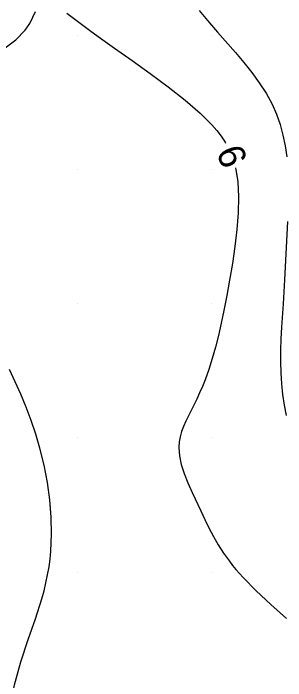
# Model space of a CAD drawing. Extents: x 2602990 to 2605851, y 618069 to 619180.
# Drawn here: x 2604025.24 to 2604045.57, y 618571.92 to 618621.63 of the extents above; entities that cross this region are included whole.
import ezdxf

# ---------------------------------------------------------------- set-up
doc = ezdxf.new("R2010")
doc.units = 0
for name, color, linetype in [('DTM Contours Minor', 7, 'Continuous'), ('DTM Contours Minor Text', 7, 'Continuous'), ('Exist DTM Crownline', 7, 'Continuous'), ('Exist DTM QL2 LIDAR Elevation Point', 7, 'Continuous'), ('Exist Roads EOP', 7, 'Continuous')]:
    doc.layers.add(name, color=color, linetype=linetype)

msp = doc.modelspace()

# ---------------------------------------------------------------- linework, layer by layer
at = {"layer": 'DTM Contours Minor'}
for points in [[(2604024.538, 618618.988), (2604025.438, 618619.67), (2604026.12, 618620.376), (2604026.463, 618620.875), (2604026.707, 618621.348), (2604026.887, 618621.774)], [(2604029.241, 618621.658), (2604030.939, 618620.377), (2604031.574, 618619.911), (2604032.789, 618619.042), (2604034.104, 618618.114), (2604035.46, 618617.145), (2604036.798, 618616.156), (2604038.059, 618615.167), (2604039.184, 618614.196), (2604039.639, 618613.762), (2604040.053, 618613.333), (2604040.426, 618612.905), (2604040.758, 618612.475), (2604041.049, 618612.039), (2604041.085, 618611.975)], [(2604039.124, 618621.849), (2604039.746, 618621.098), (2604040.488, 618620.228), (2604041.814, 618618.709), (2604042.439, 618617.976), (2604043.039, 618617.231), (2604043.602, 618616.467), (2604044.113, 618615.68), (2604044.558, 618614.864), (2604044.885, 618614.122), (2604045.154, 618613.357), (2604045.369, 618612.571), (2604045.535, 618611.77), (2604045.656, 618610.954)], [(2604041.821, 618610.125), (2604041.854, 618609.983), (2604041.933, 618609.546), (2604041.99, 618609.091), (2604042.051, 618607.973), (2604042.025, 618606.779), (2604041.928, 618605.535), (2604041.779, 618604.267), (2604041.592, 618603), (2604041.384, 618601.761), (2604041.175, 618600.605), (2604040.956, 618599.485), (2604040.76, 618598.553), (2604040.551, 618597.642), (2604040.328, 618596.759), (2604040.088, 618595.909), (2604039.831, 618595.097), (2604039.554, 618594.331), (2604039.351, 618593.832), (2604039.142, 618593.355), (2604038.929, 618592.898), (2604038.508, 618592.038), (2604038.118, 618591.239), (2604037.948, 618590.856), (2604037.802, 618590.474), (2604037.689, 618590.091), (2604037.614, 618589.7), (2604037.585, 618589.298), (2604037.634, 618588.679), (2604037.779, 618588.028), (2604037.999, 618587.35), (2604038.278, 618586.648), (2604038.596, 618585.928), (2604039.225, 618584.566), (2604039.524, 618583.934), (2604039.837, 618583.301), (2604040.173, 618582.668), (2604040.538, 618582.039), (2604040.939, 618581.416), (2604041.152, 618581.112), (2604041.376, 618580.809), (2604041.612, 618580.506), (2604041.861, 618580.204), (2604042.123, 618579.9), (2604042.399, 618579.595), (2604043.377, 618578.602), (2604044.471, 618577.587), (2604045.641, 618576.553)], [(2604045.716, 618606.125), (2604045.481, 618601.77), (2604045.374, 618599.996), (2604045.265, 618598.252), (2604045.221, 618597.388), (2604045.193, 618596.53), (2604045.186, 618595.681), (2604045.208, 618594.841), (2604045.261, 618594.031), (2604045.345, 618593.231), (2604045.458, 618592.445), (2604045.596, 618591.671)], [(2604024.981, 618569.796), (2604025.335, 618571.607), (2604025.813, 618573.332), (2604026.352, 618574.973), (2604026.891, 618576.532), (2604027.365, 618578.012), (2604027.534, 618578.619), (2604027.679, 618579.216), (2604027.802, 618579.806), (2604027.904, 618580.394), (2604027.984, 618580.981), (2604028.043, 618581.573), (2604028.1, 618582.828), (2604028.073, 618584.107), (2604027.967, 618585.397), (2604027.786, 618586.69), (2604027.536, 618587.973), (2604027.221, 618589.236), (2604026.911, 618590.277), (2604026.566, 618591.294), (2604026.192, 618592.286), (2604025.796, 618593.251), (2604025.385, 618594.187), (2604024.965, 618595.092)]]:
    msp.add_lwpolyline(points, dxfattribs=at)
at = {"layer": 'Exist DTM Crownline'}
msp.add_spline([(2603233.488, 618380.754), (2603285.185, 618400.095), (2603335.457, 618418.629), (2603390.812, 618439.069), (2603440.087, 618457.325), (2603493.996, 618477.231), (2603542.655, 618495.301), (2603600.808, 618516.867), (2603653.659, 618536.362), (2603706.222, 618555.742), (2603764.811, 618577.593), (2603823.52, 618599.847), (2603878.564, 618620.56), (2603937.951, 618643.078), (2603997.369, 618665.789), (2604036.209, 618680.665), (2604055.311, 618688.017)], degree=3, dxfattribs=at)
at = {"layer": 'Exist DTM QL2 LIDAR Elevation Point'}
for p, q in [((2604030, 618620), (2604030, 618620)), ((2604040, 618620), (2604040, 618620)), ((2604030, 618610), (2604030, 618610)), ((2604040, 618610), (2604040, 618610)), ((2604030, 618600), (2604030, 618600)), ((2604040, 618600), (2604040, 618600)), ((2604030, 618590), (2604030, 618590)), ((2604040, 618590), (2604040, 618590)), ((2604030, 618580), (2604030, 618580)), ((2604040, 618580), (2604040, 618580))]:
    msp.add_line(p, q, dxfattribs=at)
at = {"layer": 'Exist Roads EOP'}
for points in [[(2603230.17, 618389.98), (2603282.929, 618409.597), (2603332.773, 618427.868), (2603388.167, 618448.413), (2603437.203, 618466.721), (2603490.778, 618486.527), (2603539.039, 618504.558), (2603597.451, 618526.156), (2603651.053, 618545.972), (2603705.208, 618566.084), (2603762.02, 618587.183), (2603820.334, 618609.162), (2603876.341, 618629.99), (2603934.909, 618652.28), (2603996.409, 618675.568), (2604033.216, 618689.957), (2604052.01, 618697.199)], [(2604034.633, 618668.486), (2603984.89, 618650.123), (2603936.767, 618631.654), (2603888.195, 618613.335), (2603837.766, 618594.258), (2603782.918, 618573.705), (2603731.939, 618554.39), (2603671.126, 618532.171), (2603621.822, 618514.106), (2603561.545, 618491.877), (2603506.421, 618471.293), (2603452.163, 618451.33), (2603398.364, 618431.316), (2603341.431, 618410.355), (2603281.65, 618388.199), (2603223.033, 618366.475), (2603185.717, 618352.612)]]:
    msp.add_spline(points, degree=3, dxfattribs=at)

# ---------------------------------------------------------------- texts
at = {"layer": 'DTM Contours Minor Text'}
msp.add_text('6', height=2, rotation=291.6864, dxfattribs=at).set_placement((2604040.356, 618611.317))

doc.saveas('drawing.dxf')
